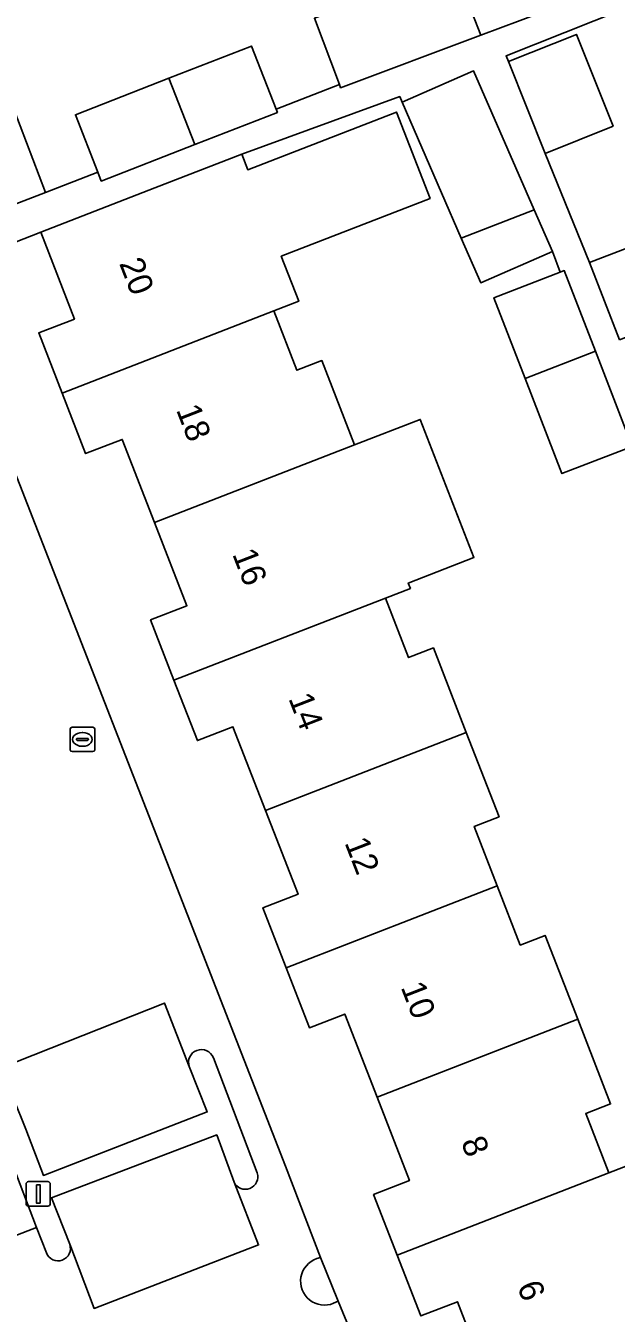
# Model space of a CAD drawing. Extents: x 159680 to 160786, y 387323 to 388340.
# Drawn here: x 160050.9 to 160075.1, y 387799.1 to 387851.7 of the extents above; entities that cross this region are included whole.
import ezdxf

# ---------------------------------------------------------------- set-up
doc = ezdxf.new("R2010")
doc.units = 0
for name, color, linetype in [('IMGEO_Brandkraan', 7, 'Continuous'), ('IMGEO_Erf', 7, 'Continuous'), ('IMGEO_Lichtmast', 7, 'Continuous'), ('IMGEO_Pand', 7, 'Continuous'), ('IMGEO_Pand_nummerreeks', 7, 'Continuous'), ('IMGEO_Parkeervlak_open', 7, 'Continuous'), ('IMGEO_Rijbaan_lokaal_open', 7, 'Continuous'), ('IMGEO_Verkeerseiland_open', 7, 'Continuous'), ('IMGEO_Voetpad_open', 7, 'Continuous'), ('IMGEO_Woonerf_open', 7, 'Continuous')]:
    doc.layers.add(name, color=color, linetype=linetype)

msp = doc.modelspace()

# ---------------------------------------------------------------- linework, layer by layer
at = {"layer": 'IMGEO_Brandkraan'}
for p, q in [((160052.735, 387822.137), (160052.735, 387822.989)), ((160052.81, 387823.063), (160053.662, 387823.063)), ((160053.736, 387822.989), (160053.736, 387822.137)), ((160052.994, 387822.557), (160052.994, 387822.569)), ((160053.432, 387822.52), (160053.034, 387822.52)), ((160053.037, 387822.606), (160053.435, 387822.606)), ((160053.223, 387822.843), (160053.248, 387822.843)), ((160053.478, 387822.569), (160053.478, 387822.557)), ((160053.662, 387822.063), (160052.81, 387822.063)), ((160053.246, 387822.283), (160053.221, 387822.283))]:
    msp.add_line(p, q, dxfattribs=at)
for points in [[(160052.735, 387822.137), (160052.735, 387822.989)], [(160052.81, 387823.063), (160053.662, 387823.063)], [(160053.736, 387822.989), (160053.736, 387822.137)], [(160053.662, 387822.063), (160052.81, 387822.063)]]:
    msp.add_lwpolyline(points, dxfattribs=at)
for centre, radius, start, end in [((160052.812, 387822.987), 0.0765, 91.552, 178.448), ((160052.812, 387822.987), 0.0765, 91.552, 178.448), ((160053.66, 387822.987), 0.0765, 1.552, 88.448), ((160053.66, 387822.987), 0.0765, 1.552, 88.448), ((160053.034, 387822.566), 0.0403, 85.8775, 175.7526), ((160053.031, 387822.556), 0.0366, 178.938, 274.7102), ((160053.435, 387822.563), 0.043, 264.8664, 352.4533), ((160053.439, 387822.568), 0.0386, 1.7309, 96.639), ((160052.812, 387822.139), 0.0765, 181.552, 268.448), ((160052.812, 387822.139), 0.0765, 181.552, 268.448), ((160053.66, 387822.139), 0.0765, 271.552, 358.448), ((160053.66, 387822.139), 0.0765, 271.552, 358.448)]:
    msp.add_arc(centre, radius, start, end, dxfattribs=at)
for centre, major_axis, ratio, start_param, end_param in [((160053.222, 387822.563), (-0.387, 0.002), 0.722429, 4.712389, 7.853982), ((160053.247, 387822.563), (-0.39, 0.002), 0.717154, 1.570796, 4.712389)]:
    msp.add_ellipse(centre, major_axis=major_axis, ratio=ratio, start_param=start_param, end_param=end_param, dxfattribs=at)
at = {"layer": 'IMGEO_Erf'}
for points in [[(160080.218, 387854.378), (160070.559, 387850.515), (160070.652, 387850.281), (160073.434, 387851.394), (160074.935, 387847.641), (160072.153, 387846.528), (160073.966, 387842.062), (160076.841, 387843.175)], [(160041.831, 387852.934), (160044.04, 387847.145), (160044.454, 387846.06), (160050.426, 387848.337), (160051.729, 387844.921), (160053.864, 387845.753), (160052.947, 387848.107), (160056.773, 387849.597), (160060.147, 387850.912), (160061.152, 387848.333), (160063.739, 387849.344), (160062.722, 387852.054)], [(160075.182, 387834.337), (160072.841, 387833.431), (160071.336, 387837.319), (160070.057, 387840.624), (160072.775, 387841.675), (160072.45, 387842.516), (160069.523, 387841.239), (160068.726, 387843.065), (160066.302, 387848.619), (160066.211, 387848.846), (160059.746, 387846.493), (160059.994, 387845.855), (160066.076, 387848.217), (160067.448, 387844.684), (160061.366, 387842.322), (160062.081, 387840.481), (160061.063, 387840.085), (160062.007, 387837.656), (160063.025, 387838.052), (160064.363, 387834.607), (160067.047, 387835.651), (160069.242, 387830.001), (160066.558, 387828.957), (160066.643, 387828.739), (160065.625, 387828.343), (160066.57, 387825.911), (160067.588, 387826.307), (160068.93, 387822.851), (160070.269, 387819.402), (160069.252, 387819.007), (160070.195, 387816.58), (160071.137, 387814.155), (160072.154, 387814.55), (160073.487, 387811.119), (160074.83, 387807.661), (160073.813, 387807.266), (160074.758, 387804.836), (160075.774, 387805.231)], [(160056.188, 387831.428), (160054.866, 387834.832), (160053.363, 387834.249), (160052.404, 387836.718), (160051.446, 387839.184), (160052.908, 387839.752), (160051.529, 387843.301), (160047.288, 387841.646), (160061.542, 387805.11), (160062.97, 387801.379), (160063.697, 387799.597), (160064.692, 387797.183), (160069.582, 387784.252)], [(160069.885, 387796.17), (160068.564, 387799.57), (160067.07, 387798.99), (160066.106, 387801.47), (160065.142, 387803.952), (160066.606, 387804.521), (160065.283, 387807.928), (160063.96, 387811.334), (160062.519, 387810.775), (160061.567, 387813.225), (160060.615, 387815.677), (160062.049, 387816.234), (160060.719, 387819.658), (160059.39, 387823.08), (160057.935, 387822.515), (160056.978, 387824.98), (160056.02, 387827.447), (160057.51, 387828.026), (160056.188, 387831.428)]]:
    msp.add_lwpolyline(points, dxfattribs=at)
at = {"layer": 'IMGEO_Lichtmast'}
for p, q in [((160051.03, 387804.481), (160051.82, 387804.481)), ((160051.82, 387804.481), (160051.03, 387804.481)), ((160050.93, 387803.581), (160050.93, 387804.381)), ((160050.93, 387804.381), (160050.93, 387803.581)), ((160051.92, 387804.381), (160051.92, 387803.581)), ((160051.92, 387803.581), (160051.92, 387804.381)), ((160051.82, 387803.481), (160051.03, 387803.481)), ((160051.03, 387803.481), (160051.82, 387803.481))]:
    msp.add_line(p, q, dxfattribs=at)
msp.add_lwpolyline([(160051.35, 387804.356), (160051.5, 387804.356), (160051.5, 387803.606), (160051.35, 387803.606), (160051.35, 387804.356)], dxfattribs=at)
for centre, start, end in [((160051.03, 387804.381), 90, 180), ((160051.03, 387804.381), 90, 180), ((160051.82, 387804.381), 0, 90), ((160051.82, 387804.381), 360, 90), ((160051.03, 387803.581), 180, 270), ((160051.03, 387803.581), 180, 270), ((160051.82, 387803.581), 270, 0), ((160051.82, 387803.581), 270, 0)]:
    msp.add_arc(centre, 0.1, start, end, dxfattribs=at)
at = {"layer": 'IMGEO_Pand'}
for points in [[(160072.479, 387855.713), (160068.423, 387854.192), (160069.523, 387851.36), (160073.545, 387852.869), (160073.356, 387853.373)], [(160068.423, 387854.192), (160062.722, 387852.054), (160063.739, 387849.344), (160063.789, 387849.21), (160069.523, 387851.36)], [(160070.652, 387850.281), (160072.153, 387846.528), (160074.935, 387847.641), (160073.434, 387851.394)], [(160060.147, 387850.912), (160056.773, 387849.597), (160057.826, 387846.884), (160061.204, 387848.2), (160061.152, 387848.333)], [(160068.726, 387843.065), (160071.704, 387844.223), (160069.229, 387849.896), (160066.302, 387848.619)], [(160056.773, 387849.597), (160052.947, 387848.107), (160053.864, 387845.753), (160054.004, 387845.395), (160057.826, 387846.884)], [(160046.751, 387843.023), (160051.729, 387844.921), (160050.426, 387848.337), (160044.454, 387846.06), (160045.757, 387842.644)], [(160061.366, 387842.322), (160067.448, 387844.684), (160066.076, 387848.217), (160059.994, 387845.855), (160059.746, 387846.493), (160056.19, 387845.112), (160051.529, 387843.301), (160052.908, 387839.752), (160051.446, 387839.184), (160052.404, 387836.718), (160061.063, 387840.085), (160062.081, 387840.481)], [(160071.704, 387844.223), (160068.726, 387843.065), (160069.523, 387841.239), (160072.45, 387842.516)], [(160075.188, 387838.904), (160078.06, 387840.026), (160076.841, 387843.175), (160073.966, 387842.062)], [(160072.932, 387841.736), (160072.775, 387841.675), (160070.057, 387840.624), (160071.336, 387837.319), (160074.21, 387838.436)], [(160061.063, 387840.085), (160052.404, 387836.718), (160053.363, 387834.249), (160054.866, 387834.832), (160056.188, 387831.428), (160064.363, 387834.607), (160063.025, 387838.052), (160062.007, 387837.656)], [(160074.21, 387838.436), (160071.336, 387837.319), (160072.841, 387833.431), (160075.182, 387834.337), (160075.716, 387834.544)], [(160069.242, 387830.001), (160067.047, 387835.651), (160064.363, 387834.607), (160056.188, 387831.428), (160057.51, 387828.026), (160056.02, 387827.447), (160056.978, 387824.98), (160065.625, 387828.343), (160066.643, 387828.739), (160066.558, 387828.957)], [(160065.625, 387828.343), (160056.978, 387824.98), (160057.935, 387822.515), (160059.39, 387823.08), (160060.719, 387819.658), (160068.93, 387822.851), (160067.588, 387826.307), (160066.57, 387825.911)], [(160068.93, 387822.851), (160060.719, 387819.658), (160062.049, 387816.234), (160060.615, 387815.677), (160061.567, 387813.225), (160070.195, 387816.58), (160069.252, 387819.007), (160070.269, 387819.402)], [(160070.195, 387816.58), (160061.567, 387813.225), (160062.519, 387810.775), (160063.96, 387811.334), (160065.283, 387807.928), (160073.487, 387811.119), (160072.154, 387814.55), (160071.137, 387814.155)], [(160074.83, 387807.661), (160073.487, 387811.119), (160065.283, 387807.928), (160066.606, 387804.521), (160065.142, 387803.952), (160066.106, 387801.47), (160074.758, 387804.836), (160073.813, 387807.266)], [(160075.774, 387805.231), (160074.758, 387804.836), (160066.106, 387801.47), (160067.07, 387798.99), (160068.564, 387799.57), (160069.885, 387796.17), (160078.059, 387799.35)]]:
    msp.add_lwpolyline(points, close=True, dxfattribs=at)
at = {"layer": 'IMGEO_Parkeervlak_open'}
for points in [[(160050.917, 387806.63), (160051.638, 387804.733), (160058.336, 387807.328), (160057.605, 387809.183), (160056.595, 387811.779), (160049.909, 387809.132)], [(160059.434, 387804.46), (160058.725, 387806.392), (160051.973, 387803.822), (160052.716, 387801.919), (160053.711, 387799.299), (160060.44, 387801.893)]]:
    msp.add_lwpolyline(points, close=True, dxfattribs=at)
at = {"layer": 'IMGEO_Rijbaan_lokaal_open'}
msp.add_lwpolyline([(160050.275, 387805.446), (160047.035, 387804.174), (160048.124, 387801.362), (160051.362, 387802.608)], close=True, dxfattribs=at)
at = {"layer": 'IMGEO_Verkeerseiland_open'}
for points in [[(160057.605, 387809.183), (160058.336, 387807.328), (160051.638, 387804.733), (160050.917, 387806.63)], [(160060.378, 387804.834), (160058.587, 387809.546)], [(160049.94, 387806.257), (160050.275, 387805.446), (160051.362, 387802.608), (160051.759, 387801.571)], [(160052.716, 387801.919), (160051.973, 387803.822), (160058.725, 387806.392), (160059.434, 387804.46)], [(160063.506, 387799.505), (160063.697, 387799.597), (160062.97, 387801.379), (160062.82, 387801.331)]]:
    msp.add_lwpolyline(points, dxfattribs=at)
for centre, radius, start, end in [((160058.099, 387809.357), 0.524, 21.1584, 199.4156), ((160059.895, 387804.676), 0.509, 205.1104, 18.1152), ((160052.235, 387801.752), 0.509, 200.8794, 19.0869), ((160063.132, 387800.406), 0.976, 108.6175, 292.5634)]:
    msp.add_arc(centre, radius, start, end, dxfattribs=at)
at = {"layer": 'IMGEO_Voetpad_open'}
for points in [[(160075.188, 387838.904), (160073.966, 387842.062), (160072.153, 387846.528), (160070.652, 387850.281), (160070.559, 387850.515), (160080.218, 387854.378)], [(160073.545, 387852.869), (160069.523, 387851.36), (160063.789, 387849.21), (160063.739, 387849.344), (160061.152, 387848.333), (160061.204, 387848.2), (160057.826, 387846.884), (160054.004, 387845.395), (160053.864, 387845.753), (160051.729, 387844.921), (160046.751, 387843.023), (160047.288, 387841.646), (160051.529, 387843.301), (160056.19, 387845.112), (160059.746, 387846.493), (160066.211, 387848.846), (160066.302, 387848.619), (160069.229, 387849.896), (160071.704, 387844.223), (160072.45, 387842.516), (160072.775, 387841.675), (160072.932, 387841.736), (160074.21, 387838.436), (160075.716, 387834.544)]]:
    msp.add_lwpolyline(points, dxfattribs=at)
at = {"layer": 'IMGEO_Woonerf_open'}
for points in [[(160062.82, 387801.331), (160062.97, 387801.379), (160061.542, 387805.11), (160047.288, 387841.646)], [(160050.917, 387806.63), (160049.909, 387809.132), (160056.595, 387811.779), (160057.605, 387809.183)], [(160058.587, 387809.546), (160060.378, 387804.834)], [(160059.434, 387804.46), (160060.44, 387801.893), (160053.711, 387799.299), (160052.716, 387801.919)], [(160051.759, 387801.571), (160051.362, 387802.608), (160048.124, 387801.362), (160048.749, 387799.635), (160052.63, 387789.479), (160053.15, 387788.119), (160054.983, 387788.763), (160056.534, 387789.34), (160055.952, 387790.852)], [(160063.399, 387784.981), (160069.507, 387769.439), (160074.62, 387771.435), (160069.582, 387784.252), (160064.692, 387797.183), (160063.697, 387799.597), (160063.506, 387799.505)]]:
    msp.add_lwpolyline(points, dxfattribs=at)
for centre, radius, start, end in [((160058.099, 387809.357), 0.524, 21.1584, 199.4156), ((160059.895, 387804.676), 0.509, 205.1104, 18.1152), ((160052.235, 387801.752), 0.509, 200.8794, 19.0869), ((160063.132, 387800.406), 0.976, 108.6175, 292.5634)]:
    msp.add_arc(centre, radius, start, end, dxfattribs=at)

# ---------------------------------------------------------------- texts
at = {"layer": 'IMGEO_Pand_nummerreeks'}
for s, p in [('20', (160054.727, 387842.03)), ('18', (160057.055, 387836.043)), ('16', (160059.35, 387830.143)), ('14', (160061.646, 387824.241)), ('12', (160063.941, 387818.341)), ('10', (160066.239, 387812.433)), ('8', (160068.701, 387806.102)), ('6', (160070.996, 387800.202))]:
    msp.add_text(s, height=1, rotation=291.2565, dxfattribs=at).set_placement(p)

doc.saveas('drawing.dxf')
